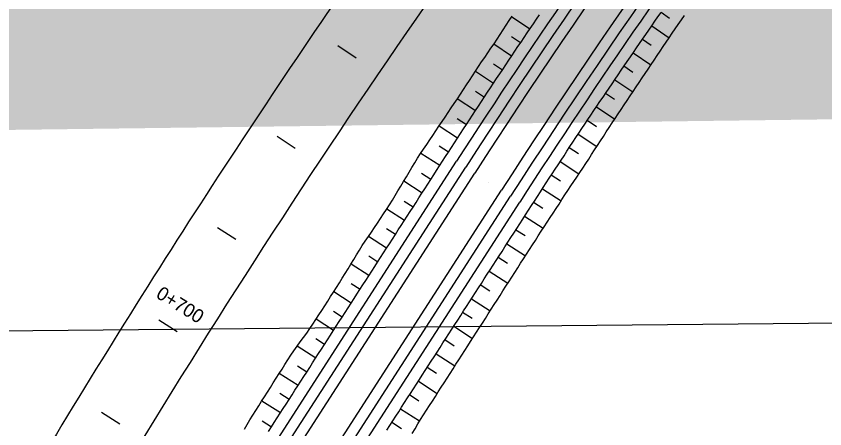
# Model space of a CAD drawing. Extents: x 6503541 to 6503743, y 5888004 to 5888145.
# Drawn here: x 6503692.519 to 6503694.298, y 5888099.842 to 5888100.75 of the extents above; entities that cross this region are included whole.
import ezdxf

# ---------------------------------------------------------------- set-up
doc = ezdxf.new("R2010")
doc.units = 0
doc.layers.add('12', color=7, linetype='Continuous')
doc.layers.add('tabela', color=7, linetype='Continuous')

msp = doc.modelspace()

# ---------------------------------------------------------------- linework, layer by layer
at = {"layer": '12'}
for p, q in [((6503693.6489, 5888100.722), (6503693.6089, 5888100.7491)), ((6503693.9567, 5888100.7454), (6503693.9377, 5888100.7586)), ((6503693.9172, 5888100.729), (6503693.9554, 5888100.7026)), ((6503693.6089, 5888100.7055), (6503693.6287, 5888100.6922)), ((6503693.916, 5888100.6861), (6503693.8967, 5888100.6994)), ((6503693.6087, 5888100.6623), (6503693.5694, 5888100.6886)), ((6503693.8763, 5888100.6697), (6503693.9152, 5888100.6431)), ((6503693.5689, 5888100.6455), (6503693.5887, 5888100.6324)), ((6503693.8756, 5888100.6267), (6503693.856, 5888100.64)), ((6503693.5687, 5888100.6024), (6503693.5291, 5888100.6287)), ((6503693.8358, 5888100.6102), (6503693.8753, 5888100.5835)), ((6503693.5291, 5888100.5423), (6503693.4894, 5888100.5683)), ((6503693.5291, 5888100.5854), (6503693.5489, 5888100.5723)), ((6503693.8355, 5888100.567), (6503693.8156, 5888100.5804)), ((6503693.7955, 5888100.5506), (6503693.8357, 5888100.5236)), ((6503693.4893, 5888100.5252), (6503693.5094, 5888100.5121)), ((6503693.7958, 5888100.5071), (6503693.7755, 5888100.5206)), ((6503693.4898, 5888100.4819), (6503693.4491, 5888100.5084)), ((6503693.7556, 5888100.4907), (6503693.7964, 5888100.4635)), ((6503693.4496, 5888100.465), (6503693.4703, 5888100.4517)), ((6503693.4508, 5888100.4214), (6503693.409, 5888100.4483)), ((6503693.7563, 5888100.4471), (6503693.7357, 5888100.4606)), ((6503691.971, 5888098.0758), (6503693.4876, 5888100.4308)), ((6503693.7159, 5888100.4306), (6503693.7571, 5888100.4035)), ((6503691.9912, 5888098.0628), (6503693.5078, 5888100.4178)), ((6503692.0113, 5888098.0498), (6503693.528, 5888100.4048)), ((6503693.4106, 5888100.4045), (6503693.4313, 5888100.3912)), ((6503693.7167, 5888100.387), (6503693.6962, 5888100.4004)), ((6503693.4118, 5888100.3609), (6503693.3714, 5888100.3869)), ((6503692.0699, 5888098.0122), (6503693.5865, 5888100.3671)), ((6503693.6765, 5888100.3703), (6503693.7176, 5888100.3436)), ((6503692.09, 5888097.9992), (6503693.6067, 5888100.3541)), ((6503692.1102, 5888097.9862), (6503693.6268, 5888100.3411)), ((6503693.3726, 5888100.3433), (6503693.3923, 5888100.3306)), ((6503693.6775, 5888100.3268), (6503693.657, 5888100.3401)), ((6503693.3728, 5888100.3004), (6503693.3339, 5888100.3254)), ((6503693.6375, 5888100.3098), (6503693.6784, 5888100.2834)), ((6503693.3338, 5888100.2398), (6503693.2939, 5888100.2656)), ((6503693.3336, 5888100.2828), (6503693.3533, 5888100.2701)), ((6503693.6384, 5888100.2664), (6503693.618, 5888100.2795)), ((6503693.5985, 5888100.2493), (6503693.6394, 5888100.2229)), ((6503693.2943, 5888100.2225), (6503693.3143, 5888100.2096)), ((6503693.5995, 5888100.2058), (6503693.579, 5888100.219)), ((6503693.2948, 5888100.1793), (6503693.2554, 5888100.2047)), ((6503693.5595, 5888100.1887), (6503693.6006, 5888100.1623)), ((6503693.2559, 5888100.1615), (6503693.2753, 5888100.149)), ((6503693.2558, 5888100.1188), (6503693.2175, 5888100.1435)), ((6503693.5606, 5888100.1452), (6503693.54, 5888100.1585)), ((6503693.5205, 5888100.1282), (6503693.5618, 5888100.1016)), ((6503693.2171, 5888100.1009), (6503693.2363, 5888100.0885)), ((6503693.5217, 5888100.0846), (6503693.501, 5888100.0979)), ((6503693.2169, 5888100.0582), (6503693.1784, 5888100.083)), ((6503693.4815, 5888100.0677), (6503693.523, 5888100.041)), ((6503693.1778, 5888100.0406), (6503693.1974, 5888100.028)), ((6503693.4828, 5888100.024), (6503693.462, 5888100.0374)), ((6503693.1779, 5888099.9977), (6503693.1371, 5888100.024)), ((6503693.4426, 5888100.0071), (6503693.4841, 5888099.9803)), ((6503693.1376, 5888099.9808), (6503693.1584, 5888099.9674)), ((6503693.1389, 5888099.9372), (6503693.0976, 5888099.9638)), ((6503693.4439, 5888099.9635), (6503693.4231, 5888099.9769)), ((6503693.4036, 5888099.9466), (6503693.4453, 5888099.9197)), ((6503693.0989, 5888099.9201), (6503693.1194, 5888099.9069)), ((6503693.405, 5888099.9029), (6503693.3841, 5888099.9163)), ((6503693.0999, 5888099.8767), (6503693.0591, 5888099.903)), ((6503693.3646, 5888099.8861), (6503693.4064, 5888099.8591)), ((6503693.0601, 5888099.8595), (6503693.0804, 5888099.8464)), ((6503693.3664, 5888099.8421), (6503693.3451, 5888099.8558))]:
    msp.add_line(p, q, dxfattribs=at)
for points in [[(6503693.0213, 5888099.8409), (6503693.0271, 5888099.8515), (6503693.0331, 5888099.8619), (6503693.0395, 5888099.872), (6503693.0459, 5888099.8822), (6503693.0523, 5888099.8923), (6503693.0587, 5888099.9024), (6503693.0652, 5888099.9126), (6503693.0716, 5888099.9227), (6503693.078, 5888099.9329), (6503693.0844, 5888099.943), (6503693.0908, 5888099.9531), (6503693.0972, 5888099.9633), (6503693.1037, 5888099.9734), (6503693.1101, 5888099.9836), (6503693.1165, 5888099.9937), (6503693.1229, 5888100.0038), (6503693.1297, 5888100.0137), (6503693.1368, 5888100.0235), (6503693.1438, 5888100.0332), (6503693.1509, 5888100.0429), (6503693.1579, 5888100.0527), (6503693.1649, 5888100.0624), (6503693.1715, 5888100.0724), (6503693.1781, 5888100.0825), (6503693.1846, 5888100.0926), (6503693.1911, 5888100.1027), (6503693.1976, 5888100.1127), (6503693.2041, 5888100.1228), (6503693.2106, 5888100.1329), (6503693.2172, 5888100.143), (6503693.2237, 5888100.1531), (6503693.2299, 5888100.1633), (6503693.2362, 5888100.1735), (6503693.2425, 5888100.1837), (6503693.2488, 5888100.194), (6503693.255, 5888100.2042), (6503693.2613, 5888100.2144), (6503693.2676, 5888100.2247), (6503693.2739, 5888100.2349), (6503693.2802, 5888100.2451), (6503693.2869, 5888100.2551), (6503693.2936, 5888100.265), (6503693.3002, 5888100.275), (6503693.3069, 5888100.285), (6503693.3136, 5888100.295), (6503693.3203, 5888100.3049), (6503693.3269, 5888100.3149), (6503693.3336, 5888100.3249), (6503693.3403, 5888100.3349), (6503693.3465, 5888100.3451), (6503693.3527, 5888100.3555), (6503693.3588, 5888100.3658), (6503693.365, 5888100.3761), (6503693.3711, 5888100.3864), (6503693.3773, 5888100.3967), (6503693.3834, 5888100.407), (6503693.3896, 5888100.4173), (6503693.3957, 5888100.4276), (6503693.402, 5888100.4378), (6503693.4087, 5888100.4478), (6503693.4153, 5888100.4578), (6503693.422, 5888100.4678), (6503693.4287, 5888100.4779), (6503693.4354, 5888100.488), (6503693.4422, 5888100.498), (6503693.4489, 5888100.5081), (6503693.4557, 5888100.5182), (6503693.4624, 5888100.5283), (6503693.4692, 5888100.5383), (6503693.476, 5888100.5484), (6503693.4828, 5888100.5585), (6503693.4896, 5888100.5685), (6503693.4963, 5888100.5786), (6503693.5029, 5888100.5887), (6503693.5096, 5888100.5989), (6503693.5162, 5888100.6091), (6503693.5229, 5888100.6192), (6503693.5295, 5888100.6293), (6503693.5362, 5888100.6395), (6503693.5429, 5888100.6496), (6503693.5497, 5888100.6596), (6503693.5565, 5888100.6696), (6503693.5634, 5888100.6797), (6503693.5702, 5888100.6897), (6503693.5768, 5888100.6999), (6503693.5834, 5888100.7101), (6503693.59, 5888100.7202), (6503693.5966, 5888100.7304), (6503693.6032, 5888100.7406), (6503693.6099, 5888100.7507)], [(6503693.0736, 5888099.8358), (6503693.0801, 5888099.8459), (6503693.0866, 5888099.856), (6503693.0931, 5888099.8661), (6503693.0996, 5888099.8761), (6503693.1061, 5888099.8862), (6503693.1126, 5888099.8963), (6503693.1191, 5888099.9064), (6503693.1256, 5888099.9165), (6503693.1321, 5888099.9266), (6503693.1386, 5888099.9367), (6503693.1451, 5888099.9468), (6503693.1516, 5888099.9569), (6503693.158, 5888099.9669), (6503693.1645, 5888099.977), (6503693.171, 5888099.9871), (6503693.1775, 5888099.9972), (6503693.184, 5888100.0073), (6503693.1905, 5888100.0174), (6503693.197, 5888100.0275), (6503693.2035, 5888100.0376), (6503693.21, 5888100.0477), (6503693.2165, 5888100.0577), (6503693.223, 5888100.0678), (6503693.2295, 5888100.0779), (6503693.236, 5888100.088), (6503693.2425, 5888100.0981), (6503693.249, 5888100.1082), (6503693.2555, 5888100.1183), (6503693.262, 5888100.1284), (6503693.2685, 5888100.1385), (6503693.275, 5888100.1485), (6503693.2815, 5888100.1586), (6503693.288, 5888100.1687), (6503693.2945, 5888100.1788), (6503693.301, 5888100.1889), (6503693.3075, 5888100.199), (6503693.314, 5888100.2091), (6503693.3205, 5888100.2192), (6503693.327, 5888100.2293), (6503693.3335, 5888100.2393), (6503693.34, 5888100.2494), (6503693.3465, 5888100.2595), (6503693.353, 5888100.2696), (6503693.3595, 5888100.2797), (6503693.366, 5888100.2898), (6503693.3725, 5888100.2999), (6503693.379, 5888100.31), (6503693.3855, 5888100.3201), (6503693.392, 5888100.3301), (6503693.3985, 5888100.3402), (6503693.4049, 5888100.3503), (6503693.4114, 5888100.3604), (6503693.4179, 5888100.3705), (6503693.4244, 5888100.3806), (6503693.4309, 5888100.3907), (6503693.4374, 5888100.4008), (6503693.4439, 5888100.4109), (6503693.4504, 5888100.4209), (6503693.4569, 5888100.431), (6503693.4634, 5888100.4411), (6503693.47, 5888100.4513), (6503693.4765, 5888100.4614), (6503693.4831, 5888100.4716), (6503693.4896, 5888100.4817), (6503693.4962, 5888100.4919), (6503693.5028, 5888100.502), (6503693.5094, 5888100.5121), (6503693.516, 5888100.5223), (6503693.5226, 5888100.5324), (6503693.5293, 5888100.5425), (6503693.5359, 5888100.5526), (6503693.5425, 5888100.5627), (6503693.5492, 5888100.5728), (6503693.5558, 5888100.5829), (6503693.5625, 5888100.593), (6503693.5692, 5888100.6031), (6503693.5759, 5888100.6131), (6503693.5826, 5888100.6232), (6503693.5893, 5888100.6333), (6503693.596, 5888100.6433), (6503693.6027, 5888100.6534), (6503693.6094, 5888100.6634), (6503693.6161, 5888100.6735), (6503693.6229, 5888100.6835), (6503693.6296, 5888100.6935), (6503693.6364, 5888100.7036), (6503693.6431, 5888100.7136), (6503693.6499, 5888100.7236), (6503693.6567, 5888100.7336), (6503693.6635, 5888100.7436), (6503693.6703, 5888100.7536)], [(6503693.3344, 5888099.8391), (6503693.3409, 5888099.8492), (6503693.3474, 5888099.8593), (6503693.3538, 5888099.8694), (6503693.3603, 5888099.8795), (6503693.3668, 5888099.8896), (6503693.3733, 5888099.8997), (6503693.3798, 5888099.9097), (6503693.3863, 5888099.9198), (6503693.3928, 5888099.9299), (6503693.3993, 5888099.94), (6503693.4058, 5888099.9501), (6503693.4123, 5888099.9602), (6503693.4188, 5888099.9703), (6503693.4253, 5888099.9804), (6503693.4318, 5888099.9905), (6503693.4383, 5888100.0005), (6503693.4448, 5888100.0106), (6503693.4513, 5888100.0207), (6503693.4578, 5888100.0308), (6503693.4643, 5888100.0409), (6503693.4708, 5888100.051), (6503693.4773, 5888100.0611), (6503693.4838, 5888100.0712), (6503693.4903, 5888100.0813), (6503693.4968, 5888100.0913), (6503693.5033, 5888100.1014), (6503693.5098, 5888100.1115), (6503693.5163, 5888100.1216), (6503693.5228, 5888100.1317), (6503693.5293, 5888100.1418), (6503693.5358, 5888100.1519), (6503693.5423, 5888100.162), (6503693.5488, 5888100.1721), (6503693.5553, 5888100.1821), (6503693.5618, 5888100.1922), (6503693.5683, 5888100.2023), (6503693.5748, 5888100.2124), (6503693.5813, 5888100.2225), (6503693.5878, 5888100.2326), (6503693.5942, 5888100.2427), (6503693.6007, 5888100.2528), (6503693.6072, 5888100.2629), (6503693.6137, 5888100.2729), (6503693.6202, 5888100.283), (6503693.6267, 5888100.2931), (6503693.6332, 5888100.3032), (6503693.6397, 5888100.3133), (6503693.6462, 5888100.3234), (6503693.6527, 5888100.3334), (6503693.6592, 5888100.3434), (6503693.6656, 5888100.3534), (6503693.6721, 5888100.3634), (6503693.6786, 5888100.3734), (6503693.6851, 5888100.3834), (6503693.6916, 5888100.3934), (6503693.6981, 5888100.4034), (6503693.7046, 5888100.4133), (6503693.7111, 5888100.4233), (6503693.7176, 5888100.4333), (6503693.7242, 5888100.4432), (6503693.7307, 5888100.4532), (6503693.7373, 5888100.4631), (6503693.7439, 5888100.473), (6503693.7504, 5888100.483), (6503693.757, 5888100.4929), (6503693.7636, 5888100.5028), (6503693.7702, 5888100.5127), (6503693.7768, 5888100.5226), (6503693.7834, 5888100.5325), (6503693.7901, 5888100.5424), (6503693.7967, 5888100.5523), (6503693.8033, 5888100.5622), (6503693.81, 5888100.5721), (6503693.8166, 5888100.582), (6503693.8233, 5888100.5918), (6503693.83, 5888100.6017), (6503693.8366, 5888100.6116), (6503693.8433, 5888100.6214), (6503693.85, 5888100.6313), (6503693.8567, 5888100.6411), (6503693.8635, 5888100.6509), (6503693.8702, 5888100.6608), (6503693.8769, 5888100.6706), (6503693.8836, 5888100.6804), (6503693.8904, 5888100.6902), (6503693.8971, 5888100.7), (6503693.9039, 5888100.7098), (6503693.9107, 5888100.7196), (6503693.9175, 5888100.7294), (6503693.9242, 5888100.7392), (6503693.931, 5888100.749), (6503693.9378, 5888100.7588)], [(6503693.39, 5888099.8318), (6503693.3963, 5888099.842), (6503693.4023, 5888099.8525), (6503693.4087, 5888099.8626), (6503693.4151, 5888099.8727), (6503693.4216, 5888099.8828), (6503693.4281, 5888099.8929), (6503693.4346, 5888099.903), (6503693.4411, 5888099.9131), (6503693.4475, 5888099.9232), (6503693.454, 5888099.9333), (6503693.4605, 5888099.9434), (6503693.467, 5888099.9535), (6503693.4734, 5888099.9637), (6503693.4799, 5888099.9738), (6503693.4864, 5888099.9839), (6503693.4929, 5888099.994), (6503693.4993, 5888100.0041), (6503693.5058, 5888100.0142), (6503693.5123, 5888100.0243), (6503693.5187, 5888100.0344), (6503693.5252, 5888100.0445), (6503693.5317, 5888100.0546), (6503693.5381, 5888100.0647), (6503693.5446, 5888100.0748), (6503693.5511, 5888100.0849), (6503693.5575, 5888100.095), (6503693.564, 5888100.1051), (6503693.5705, 5888100.1153), (6503693.577, 5888100.1254), (6503693.5834, 5888100.1355), (6503693.5899, 5888100.1456), (6503693.5964, 5888100.1557), (6503693.6028, 5888100.1658), (6503693.6093, 5888100.1759), (6503693.6158, 5888100.186), (6503693.6222, 5888100.1961), (6503693.6287, 5888100.2062), (6503693.6352, 5888100.2163), (6503693.6416, 5888100.2264), (6503693.6481, 5888100.2365), (6503693.6546, 5888100.2467), (6503693.6611, 5888100.2568), (6503693.6676, 5888100.2668), (6503693.6741, 5888100.2769), (6503693.6807, 5888100.2869), (6503693.6872, 5888100.297), (6503693.6937, 5888100.307), (6503693.7002, 5888100.3169), (6503693.7067, 5888100.3269), (6503693.7132, 5888100.3368), (6503693.7197, 5888100.3467), (6503693.7262, 5888100.3567), (6503693.7327, 5888100.3666), (6503693.7392, 5888100.3765), (6503693.7457, 5888100.3864), (6503693.7523, 5888100.3963), (6503693.7588, 5888100.4062), (6503693.7654, 5888100.4161), (6503693.772, 5888100.426), (6503693.7785, 5888100.4359), (6503693.7849, 5888100.4459), (6503693.7914, 5888100.4558), (6503693.7979, 5888100.4658), (6503693.8043, 5888100.4757), (6503693.8108, 5888100.4857), (6503693.8173, 5888100.4956), (6503693.8238, 5888100.5055), (6503693.8303, 5888100.5154), (6503693.8369, 5888100.5254), (6503693.8434, 5888100.5353), (6503693.8499, 5888100.5452), (6503693.8565, 5888100.5551), (6503693.863, 5888100.565), (6503693.8696, 5888100.5749), (6503693.8762, 5888100.5848), (6503693.8827, 5888100.5946), (6503693.8893, 5888100.6045), (6503693.8959, 5888100.6144), (6503693.9025, 5888100.6243), (6503693.9091, 5888100.6341), (6503693.9157, 5888100.644), (6503693.9224, 5888100.6538), (6503693.929, 5888100.6637), (6503693.9357, 5888100.6735), (6503693.9423, 5888100.6833), (6503693.949, 5888100.6932), (6503693.9556, 5888100.703), (6503693.9623, 5888100.7128), (6503693.969, 5888100.7226), (6503693.9757, 5888100.7324), (6503693.9825, 5888100.7421), (6503693.9893, 5888100.7519)], [(6503693.2664, 5888100.6582), (6503693.2267, 5888100.6853)], [(6503693.1327, 5888100.4592), (6503693.0927, 5888100.4858)], [(6503693.0016, 5888100.2586), (6503692.9613, 5888100.2846)], [(6503692.8324, 5888100.0818), (6503692.873, 5888100.0563)], [(6503692.747, 5888099.8524), (6503692.706, 5888099.8774)]]:
    msp.add_lwpolyline(points, dxfattribs=at)
for centre, radius, start, end in [((6503705.6638, 5888092.5892), 14.4588, 136.18813, 147.21797), ((6503705.6638, 5888092.5892), 14.4348, 136.18813, 147.21797), ((6503705.6638, 5888092.5892), 14.3652, 136.18813, 147.21797), ((6503705.6638, 5888092.5892), 14.3412, 136.18813, 147.21797), ((6503705.6638, 5888092.5892), 14.4828, 139.55531, 147.21797), ((6503705.6638, 5888092.5892), 14.3172, 139.54926, 147.21797), ((6503709.1196, 5888089.8697), 19.116, 142.15103, 149.40016), ((6503709.1196, 5888089.8697), 19.284, 144.84757, 149.40016)]:
    msp.add_arc(centre, radius, start, end, dxfattribs=at)
at = {"layer": 'tabela'}
msp.add_line((6503698.9072, 5888100.1171), (6503691.6717, 5888100.0495), dxfattribs=at)
msp.add_line((6503698.9072, 5888100.1171), (6503691.6717, 5888100.0495), dxfattribs=at)

# ---------------------------------------------------------------- texts
at = {"layer": '12'}
for s, height, rotation, p in [('16', 4.22297, 0.7393, (6503691.5209, 5888100.4873)), ('C', 0.0024, 57.218, (6503693.5576, 5888100.3843)), ('0+700', 0.03, 327.9123, (6503692.824, 5888100.1322))]:
    msp.add_text(s, height=height, rotation=rotation, dxfattribs=at).set_placement(p)

doc.saveas('drawing.dxf')
